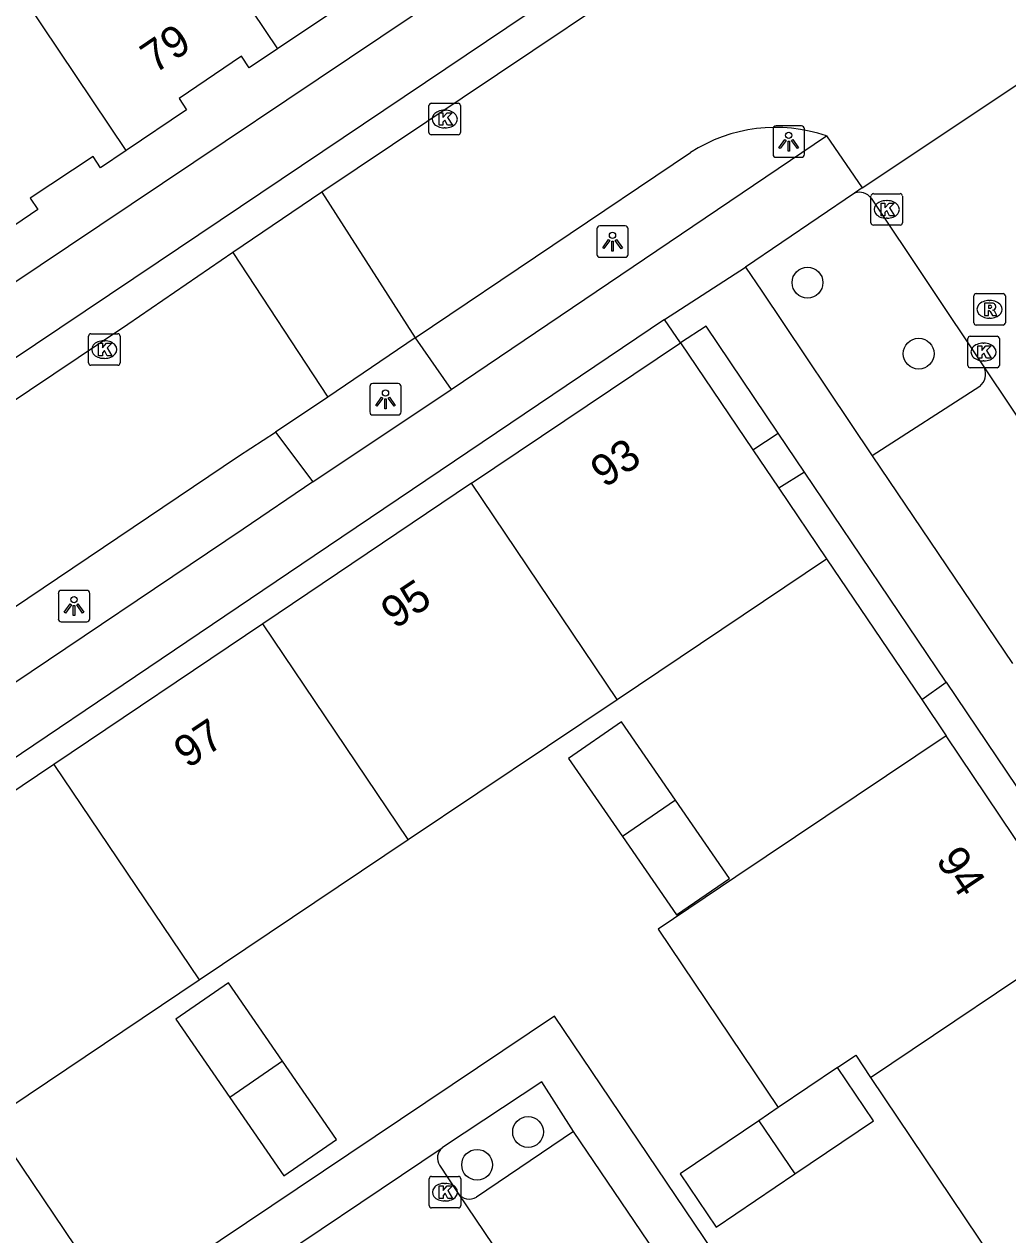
# Model space of a CAD drawing. Extents: x 158797 to 159887, y 384318 to 385255.
# Drawn here: x 159137.83 to 159169.08, y 384714.2 to 384752.65 of the extents above; entities that cross this region are included whole.
import ezdxf

# ---------------------------------------------------------------- set-up
doc = ezdxf.new("R2010")
doc.units = 0
for name, color, linetype in [('IMGEO_Boom', 7, 'Continuous'), ('IMGEO_Groenvoorziening', 7, 'Continuous'), ('IMGEO_Kolk', 7, 'Continuous'), ('IMGEO_Lichtpunt', 7, 'Continuous'), ('IMGEO_Pand', 7, 'Continuous'), ('IMGEO_Pand_nummerreeks', 7, 'Continuous'), ('IMGEO_Parkeervlak_halfverhard', 7, 'Continuous'), ('IMGEO_Parkeervlak_open', 7, 'Continuous'), ('IMGEO_Rijbaan_lokaal_open', 7, 'Continuous'), ('IMGEO_Rioolput', 7, 'Continuous'), ('IMGEO_Voetpad_open', 7, 'Continuous')]:
    doc.layers.add(name, color=color, linetype=linetype)

msp = doc.modelspace()

# ---------------------------------------------------------------- linework, layer by layer
at = {"layer": 'IMGEO_Boom'}
for centre in [(159162.717, 384744.441), (159166.25, 384742.184), (159153.84, 384717.461), (159152.22, 384716.419)]:
    msp.add_circle(centre, 0.489, dxfattribs=at)
at = {"layer": 'IMGEO_Groenvoorziening'}
msp.add_lwpolyline([(159163.323, 384735.672), (159166.346, 384731.204)], dxfattribs=at)
at = {"layer": 'IMGEO_Kolk'}
for p, q in [((159150.691, 384749.212), (159150.691, 384750.064)), ((159150.766, 384750.138), (159151.618, 384750.138)), ((159151.179, 384749.918), (159151.204, 384749.918)), ((159151.692, 384750.064), (159151.692, 384749.212)), ((159151.618, 384749.138), (159150.766, 384749.138)), ((159151.202, 384749.358), (159151.177, 384749.358)), ((159164.734, 384746.341), (159164.734, 384747.193)), ((159164.809, 384747.267), (159165.661, 384747.267)), ((159165.735, 384747.193), (159165.735, 384746.341)), ((159165.222, 384747.047), (159165.247, 384747.047)), ((159165.245, 384746.487), (159165.22, 384746.487)), ((159165.661, 384746.267), (159164.809, 384746.267)), ((159139.875, 384741.89), (159139.875, 384742.742)), ((159139.95, 384742.816), (159140.802, 384742.816)), ((159140.363, 384742.596), (159140.388, 384742.596)), ((159140.876, 384742.742), (159140.876, 384741.89)), ((159167.811, 384741.811), (159167.811, 384742.663)), ((159167.886, 384742.737), (159168.738, 384742.737)), ((159168.299, 384742.517), (159168.324, 384742.517)), ((159168.812, 384742.663), (159168.812, 384741.811)), ((159140.802, 384741.816), (159139.95, 384741.816)), ((159140.386, 384742.036), (159140.361, 384742.036)), ((159168.738, 384741.737), (159167.886, 384741.737)), ((159168.322, 384741.957), (159168.297, 384741.957)), ((159150.699, 384715.123), (159150.699, 384715.975)), ((159150.774, 384716.049), (159151.626, 384716.049)), ((159151.7, 384715.975), (159151.7, 384715.123)), ((159151.187, 384715.829), (159151.212, 384715.829)), ((159151.21, 384715.269), (159151.185, 384715.269)), ((159151.626, 384715.049), (159150.774, 384715.049))]:
    msp.add_line(p, q, dxfattribs=at)
for points in [[(159150.691, 384749.212), (159150.691, 384750.064)], [(159150.766, 384750.138), (159151.618, 384750.138)], [(159151.012, 384749.838), (159151.135, 384749.838), (159151.135, 384749.687), (159151.265, 384749.838), (159151.429, 384749.838), (159151.283, 384749.687), (159151.436, 384749.438), (159151.284, 384749.438), (159151.199, 384749.602), (159151.135, 384749.535), (159151.135, 384749.438), (159151.012, 384749.438), (159151.012, 384749.838)], [(159151.692, 384750.064), (159151.692, 384749.212)], [(159151.618, 384749.138), (159150.766, 384749.138)], [(159164.734, 384746.341), (159164.734, 384747.193)], [(159164.809, 384747.267), (159165.661, 384747.267)], [(159165.735, 384747.193), (159165.735, 384746.341)], [(159165.055, 384746.967), (159165.178, 384746.967), (159165.178, 384746.816), (159165.308, 384746.967), (159165.472, 384746.967), (159165.326, 384746.816), (159165.479, 384746.567), (159165.327, 384746.567), (159165.242, 384746.731), (159165.178, 384746.664), (159165.178, 384746.567), (159165.055, 384746.567), (159165.055, 384746.967)], [(159165.661, 384746.267), (159164.809, 384746.267)], [(159139.875, 384741.89), (159139.875, 384742.742)], [(159139.95, 384742.816), (159140.802, 384742.816)], [(159140.196, 384742.516), (159140.319, 384742.516), (159140.319, 384742.365), (159140.449, 384742.516), (159140.613, 384742.516), (159140.467, 384742.365), (159140.62, 384742.116), (159140.468, 384742.116), (159140.383, 384742.28), (159140.319, 384742.213), (159140.319, 384742.116), (159140.196, 384742.116), (159140.196, 384742.516)], [(159140.876, 384742.742), (159140.876, 384741.89)], [(159167.811, 384741.811), (159167.811, 384742.663)], [(159167.886, 384742.737), (159168.738, 384742.737)], [(159168.812, 384742.663), (159168.812, 384741.811)], [(159168.132, 384742.437), (159168.255, 384742.437), (159168.255, 384742.286), (159168.385, 384742.437), (159168.549, 384742.437), (159168.403, 384742.286), (159168.556, 384742.037), (159168.404, 384742.037), (159168.319, 384742.201), (159168.255, 384742.134), (159168.255, 384742.037), (159168.132, 384742.037), (159168.132, 384742.437)], [(159140.802, 384741.816), (159139.95, 384741.816)], [(159168.738, 384741.737), (159167.886, 384741.737)], [(159150.699, 384715.123), (159150.699, 384715.975)], [(159150.774, 384716.049), (159151.626, 384716.049)], [(159151.7, 384715.975), (159151.7, 384715.123)], [(159151.02, 384715.749), (159151.143, 384715.749), (159151.143, 384715.598), (159151.273, 384715.749), (159151.437, 384715.749), (159151.291, 384715.598), (159151.444, 384715.349), (159151.292, 384715.349), (159151.207, 384715.513), (159151.143, 384715.446), (159151.143, 384715.349), (159151.02, 384715.349), (159151.02, 384715.749)], [(159151.626, 384715.049), (159150.774, 384715.049)]]:
    msp.add_lwpolyline(points, dxfattribs=at)
for centre, start, end in [((159150.768, 384750.062), 91.552, 178.448), ((159150.768, 384750.062), 91.552, 178.448), ((159151.616, 384750.062), 1.552, 88.448), ((159151.616, 384750.062), 1.552, 88.448), ((159150.768, 384749.214), 181.552, 268.448), ((159150.768, 384749.214), 181.552, 268.448), ((159151.616, 384749.214), 271.552, 358.448), ((159151.616, 384749.214), 271.552, 358.448), ((159164.811, 384747.191), 91.552, 178.448), ((159164.811, 384747.191), 91.552, 178.448), ((159165.659, 384747.191), 1.552, 88.448), ((159165.659, 384747.191), 1.552, 88.448), ((159164.811, 384746.343), 181.552, 268.448), ((159164.811, 384746.343), 181.552, 268.448), ((159165.659, 384746.343), 271.552, 358.448), ((159165.659, 384746.343), 271.552, 358.448), ((159139.952, 384742.74), 91.552, 178.448), ((159139.952, 384742.74), 91.552, 178.448), ((159140.8, 384742.74), 1.552, 88.448), ((159140.8, 384742.74), 1.552, 88.448), ((159167.888, 384742.661), 91.552, 178.448), ((159167.888, 384742.661), 91.552, 178.448), ((159168.736, 384742.661), 1.552, 88.448), ((159168.736, 384742.661), 1.552, 88.448), ((159139.952, 384741.892), 181.552, 268.448), ((159139.952, 384741.892), 181.552, 268.448), ((159140.8, 384741.892), 271.552, 358.448), ((159140.8, 384741.892), 271.552, 358.448), ((159167.888, 384741.813), 181.552, 268.448), ((159167.888, 384741.813), 181.552, 268.448), ((159168.736, 384741.813), 271.552, 358.448), ((159168.736, 384741.813), 271.552, 358.448), ((159150.776, 384715.973), 91.552, 178.448), ((159150.776, 384715.973), 91.552, 178.448), ((159151.624, 384715.973), 1.552, 88.448), ((159151.624, 384715.973), 1.552, 88.448), ((159150.776, 384715.125), 181.552, 268.448), ((159150.776, 384715.125), 181.552, 268.448), ((159151.624, 384715.125), 271.552, 358.448), ((159151.624, 384715.125), 271.552, 358.448)]:
    msp.add_arc(centre, 0.0765, start, end, dxfattribs=at)
for centre, major_axis, ratio, start_param, end_param in [((159151.178, 384749.638), (-0.387, 0.002), 0.722429, 4.712389, 7.853982), ((159151.203, 384749.638), (-0.39, 0.002), 0.717154, 1.570796, 4.712389), ((159165.221, 384746.767), (-0.387, 0.002), 0.722429, 4.712389, 7.853982), ((159165.246, 384746.767), (-0.39, 0.002), 0.717154, 1.570796, 4.712389), ((159140.362, 384742.316), (-0.387, 0.002), 0.722429, 4.712389, 7.853982), ((159140.387, 384742.316), (-0.39, 0.002), 0.717154, 1.570796, 4.712389), ((159168.298, 384742.237), (-0.387, 0.002), 0.722429, 4.712389, 7.853982), ((159168.323, 384742.237), (-0.39, 0.002), 0.717154, 1.570796, 4.712389), ((159151.186, 384715.549), (-0.387, 0.002), 0.722429, 4.712389, 7.853982), ((159151.211, 384715.549), (-0.39, 0.002), 0.717154, 1.570796, 4.712389)]:
    msp.add_ellipse(centre, major_axis=major_axis, ratio=ratio, start_param=start_param, end_param=end_param, dxfattribs=at)
at = {"layer": 'IMGEO_Lichtpunt'}
for p, q in [((159162.525, 384749.419), (159161.717, 384749.419)), ((159162.525, 384749.419), (159161.717, 384749.419)), ((159161.623, 384749.324), (159161.623, 384748.517)), ((159161.623, 384749.324), (159161.623, 384748.517)), ((159162.619, 384748.517), (159162.619, 384749.324)), ((159162.619, 384748.517), (159162.619, 384749.324)), ((159161.717, 384748.423), (159162.525, 384748.423)), ((159161.717, 384748.423), (159162.525, 384748.423)), ((159156.024, 384746.147), (159156.024, 384745.34)), ((159156.024, 384746.147), (159156.024, 384745.34)), ((159156.926, 384746.242), (159156.118, 384746.242)), ((159156.926, 384746.242), (159156.118, 384746.242)), ((159157.02, 384745.34), (159157.02, 384746.147)), ((159157.02, 384745.34), (159157.02, 384746.147)), ((159156.118, 384745.246), (159156.926, 384745.246)), ((159156.118, 384745.246), (159156.926, 384745.246)), ((159148.811, 384741.139), (159148.811, 384740.332)), ((159148.811, 384741.139), (159148.811, 384740.332)), ((159149.713, 384741.234), (159148.905, 384741.234)), ((159149.713, 384741.234), (159148.905, 384741.234)), ((159149.807, 384740.332), (159149.807, 384741.139)), ((159149.807, 384740.332), (159149.807, 384741.139)), ((159148.905, 384740.238), (159149.713, 384740.238)), ((159148.905, 384740.238), (159149.713, 384740.238)), ((159138.916, 384734.571), (159138.916, 384733.764)), ((159138.916, 384734.571), (159138.916, 384733.764)), ((159139.818, 384734.666), (159139.01, 384734.666)), ((159139.818, 384734.666), (159139.01, 384734.666)), ((159139.912, 384733.764), (159139.912, 384734.571)), ((159139.912, 384733.764), (159139.912, 384734.571)), ((159139.01, 384733.67), (159139.818, 384733.67)), ((159139.01, 384733.67), (159139.818, 384733.67))]:
    msp.add_line(p, q, dxfattribs=at)
for points in [[(159161.997, 384748.988), (159162.036, 384748.96), (159161.848, 384748.698), (159161.81, 384748.725), (159161.997, 384748.988)], [(159162.099, 384748.94), (159162.146, 384748.94), (159162.146, 384748.618), (159162.099, 384748.618), (159162.099, 384748.94)], [(159162.209, 384748.96), (159162.247, 384748.987), (159162.434, 384748.725), (159162.395, 384748.697), (159162.209, 384748.96)], [(159156.398, 384745.811), (159156.437, 384745.783), (159156.249, 384745.521), (159156.211, 384745.548), (159156.398, 384745.811)], [(159156.5, 384745.763), (159156.547, 384745.763), (159156.547, 384745.441), (159156.5, 384745.441), (159156.5, 384745.763)], [(159156.61, 384745.783), (159156.648, 384745.81), (159156.835, 384745.548), (159156.796, 384745.52), (159156.61, 384745.783)], [(159149.185, 384740.803), (159149.224, 384740.775), (159149.036, 384740.513), (159148.998, 384740.54), (159149.185, 384740.803)], [(159149.287, 384740.755), (159149.334, 384740.755), (159149.334, 384740.433), (159149.287, 384740.433), (159149.287, 384740.755)], [(159149.397, 384740.775), (159149.435, 384740.802), (159149.622, 384740.54), (159149.583, 384740.512), (159149.397, 384740.775)], [(159139.29, 384734.235), (159139.329, 384734.207), (159139.141, 384733.945), (159139.103, 384733.972), (159139.29, 384734.235)], [(159139.392, 384734.187), (159139.439, 384734.187), (159139.439, 384733.865), (159139.392, 384733.865), (159139.392, 384734.187)], [(159139.502, 384734.207), (159139.54, 384734.234), (159139.727, 384733.972), (159139.688, 384733.944), (159139.502, 384734.207)]]:
    msp.add_lwpolyline(points, dxfattribs=at)
for centre in [(159162.122, 384749.122), (159156.523, 384745.945), (159149.31, 384740.937), (159139.415, 384734.369)]:
    msp.add_circle(centre, 0.0994, dxfattribs=at)
for centre, start, end in [((159161.717, 384749.324), 90, 180), ((159161.717, 384749.324), 90, 180), ((159162.525, 384749.324), 0, 90), ((159162.525, 384749.324), 0, 90), ((159161.717, 384748.517), 180, 270), ((159161.717, 384748.517), 180, 270), ((159162.525, 384748.517), 270, 0), ((159162.525, 384748.517), 270, 360), ((159156.118, 384746.147), 90, 180), ((159156.118, 384746.147), 90, 180), ((159156.926, 384746.147), 0, 90), ((159156.926, 384746.147), 0, 90), ((159156.118, 384745.34), 180, 270), ((159156.118, 384745.34), 180, 270), ((159156.926, 384745.34), 270, 0), ((159156.926, 384745.34), 270, 360), ((159148.905, 384741.139), 90, 180), ((159148.905, 384741.139), 90, 180), ((159149.713, 384741.139), 0, 90), ((159149.713, 384741.139), 0, 90), ((159148.905, 384740.332), 180, 270), ((159148.905, 384740.332), 180, 270), ((159149.713, 384740.332), 270, 0), ((159149.713, 384740.332), 270, 360), ((159139.01, 384734.571), 90, 180), ((159139.01, 384734.571), 90, 180), ((159139.818, 384734.571), 0, 90), ((159139.818, 384734.571), 0, 90), ((159139.01, 384733.764), 180, 270), ((159139.01, 384733.764), 180, 270), ((159139.818, 384733.764), 270, 0), ((159139.818, 384733.764), 270, 360)]:
    msp.add_arc(centre, 0.0946, start, end, dxfattribs=at)
at = {"layer": 'IMGEO_Pand'}
for points in [[(159140.535, 384759.835), (159145.878, 384751.868)], [(159141.069, 384748.635), (159135.727, 384756.601)], [(159150.319, 384754.847), (159149.708, 384754.446), (159149.474, 384754.81), (159147.491, 384753.46), (159147.729, 384753.102), (159145.878, 384751.868)], [(159145.878, 384751.868), (159144.979, 384751.269), (159144.736, 384751.631), (159142.751, 384750.291), (159142.992, 384749.934), (159141.069, 384748.635)], [(159141.069, 384748.635), (159140.26, 384748.088), (159140.019, 384748.445), (159138.024, 384747.121), (159138.268, 384746.761), (159136.524, 384745.587)], [(159152.047, 384738.069), (159158.681, 384742.534)], [(159158.681, 384742.534), (159160.984, 384739.129)], [(159160.984, 384739.129), (159161.807, 384737.912)], [(159152.047, 384738.069), (159145.413, 384733.603)], [(159156.667, 384731.204), (159152.047, 384738.069)], [(159161.807, 384737.912), (159163.323, 384735.672)], [(159156.667, 384731.204), (159163.323, 384735.672)], [(159145.413, 384733.603), (159138.778, 384729.138)], [(159150.027, 384726.748), (159145.413, 384733.603)], [(159150.027, 384726.748), (159156.667, 384731.204)], [(159158.521, 384728), (159156.808, 384730.486), (159155.128, 384729.329), (159156.841, 384726.842)], [(159167.127, 384730.05), (159160.445, 384725.565), (159157.975, 384723.906), (159161.785, 384718.235)], [(159171.403, 384723.683), (159167.127, 384730.05)], [(159138.778, 384729.138), (159132.144, 384724.673)], [(159138.778, 384729.138), (159143.387, 384722.291)], [(159158.521, 384728), (159156.841, 384726.842)], [(159156.841, 384726.842), (159158.554, 384724.355), (159160.235, 384725.513), (159158.521, 384728)], [(159143.387, 384722.291), (159150.027, 384726.748)], [(159164.723, 384719.197), (159171.403, 384723.683)], [(159136.749, 384717.836), (159143.387, 384722.291)], [(159146.039, 384719.713), (159144.324, 384722.201), (159142.646, 384721.045), (159144.361, 384718.556)], [(159163.672, 384719.511), (159164.251, 384719.9), (159164.723, 384719.197)], [(159146.039, 384719.713), (159144.361, 384718.556)], [(159144.361, 384718.556), (159146.075, 384716.068), (159147.753, 384717.224), (159146.039, 384719.713)], [(159163.672, 384719.511), (159161.785, 384718.235)], [(159162.313, 384716.128), (159164.815, 384717.819), (159163.672, 384719.511)], [(159164.723, 384719.197), (159169, 384712.83)], [(159161.785, 384718.235), (159161.17, 384717.82)], [(159161.17, 384717.82), (159158.667, 384716.129), (159159.812, 384714.438), (159162.313, 384716.128)], [(159161.17, 384717.82), (159162.313, 384716.128)]]:
    msp.add_lwpolyline(points, dxfattribs=at)
at = {"layer": 'IMGEO_Parkeervlak_halfverhard'}
for points in [[(159150.253, 384742.686), (159151.397, 384741.051)], [(159145.814, 384739.691), (159147.005, 384738.109)]]:
    msp.add_lwpolyline(points, dxfattribs=at)
at = {"layer": 'IMGEO_Parkeervlak_open'}
for points in [[(159168.188, 384741.146), (159164.772, 384738.944)], [(159155.283, 384717.474), (159152.201, 384715.39)]]:
    msp.add_lwpolyline(points, dxfattribs=at)
for centre, radius, start, end in [((159167.865, 384741.544), 0.513, 309.1279, 21.9316), ((159151.976, 384715.761), 0.434, 215.3248, 301.2572)]:
    msp.add_arc(centre, radius, start, end, dxfattribs=at)
at = {"layer": 'IMGEO_Rijbaan_lokaal_open'}
for points in [[(159162.911, 384757.783), (159147.292, 384747.312)], [(159164.456, 384747.452), (159170.26, 384751.321)], [(159163.317, 384749.102), (159164.456, 384747.452)], [(159150.253, 384742.686), (159158.999, 384748.572)], [(159147.292, 384747.312), (159144.463, 384745.403)], [(159147.292, 384747.312), (159150.253, 384742.686)], [(159164.456, 384747.452), (159164.208, 384747.282)], [(159164.738, 384747.122), (159168.34, 384741.735)], [(159144.463, 384745.403), (159141.129, 384743.113), (159127.817, 384734.188), (159118.202, 384727.713), (159112.567, 384723.941)], [(159144.463, 384745.403), (159147.481, 384740.799)], [(159150.253, 384742.686), (159147.481, 384740.799)], [(159168.34, 384741.735), (159173.167, 384734.521)], [(159147.481, 384740.799), (159145.814, 384739.691)], [(159115.44, 384719.26), (159131.241, 384729.902), (159144.635, 384738.925), (159145.814, 384739.691)], [(159144.683, 384712.634), (159151.113, 384716.959)], [(159151.03, 384716.406), (159151.622, 384715.51)], [(159151.622, 384715.51), (159157.917, 384706.175)]]:
    msp.add_lwpolyline(points, dxfattribs=at)
for centre, radius, start, end in [((159161.702, 384744.406), 4.966, 71.0201, 122.9751), ((159164.367, 384746.851), 0.46, 36.1682, 110.235), ((159151.381, 384716.636), 0.42, 129.7217, 213.2066)]:
    msp.add_arc(centre, radius, start, end, dxfattribs=at)
at = {"layer": 'IMGEO_Rioolput'}
for p, q in [((159168.002, 384743.167), (159168.002, 384744.019)), ((159168.077, 384744.093), (159168.929, 384744.093)), ((159169.003, 384744.019), (159169.003, 384743.167)), ((159168.49, 384743.873), (159168.515, 384743.873)), ((159168.513, 384743.313), (159168.488, 384743.313)), ((159168.929, 384743.093), (159168.077, 384743.093))]:
    msp.add_line(p, q, dxfattribs=at)
for points in [[(159168.002, 384743.167), (159168.002, 384744.019)], [(159168.077, 384744.093), (159168.929, 384744.093)], [(159169.003, 384744.019), (159169.003, 384743.167)], [(159168.591, 384743.791), (159168.339, 384743.793), (159168.339, 384743.393)], [(159168.517, 384743.712), (159168.463, 384743.712), (159168.463, 384743.631)], [(159168.463, 384743.631), (159168.515, 384743.631)], [(159168.339, 384743.393), (159168.463, 384743.393), (159168.463, 384743.555), (159168.474, 384743.555)], [(159168.521, 384743.526), (159168.592, 384743.393), (159168.732, 384743.393), (159168.667, 384743.519)], [(159168.929, 384743.093), (159168.077, 384743.093)]]:
    msp.add_lwpolyline(points, dxfattribs=at)
for centre, radius, start, end in [((159168.079, 384744.017), 0.0765, 91.552, 178.448), ((159168.079, 384744.017), 0.0765, 91.552, 178.448), ((159168.927, 384744.017), 0.0765, 1.552, 88.448), ((159168.927, 384744.017), 0.0765, 1.552, 88.448), ((159168.499, 384743.82), 0.19, 274.7715, 282.9687), ((159168.523, 384743.616), 0.0964, 77.0061, 93.1865), ((159168.537, 384743.673), 0.0378, 276.6634, 79.6772), ((159168.59, 384743.681), 0.109, 350.3612, 89.416), ((159168.588, 384743.681), 0.112, 277.5842, 350.9817), ((159168.473, 384743.502), 0.0533, 26.0293, 88.6989), ((159168.572, 384743.466), 0.108, 29.5134, 73.7905), ((159168.079, 384743.169), 0.0765, 181.552, 268.448), ((159168.079, 384743.169), 0.0765, 181.552, 268.448), ((159168.927, 384743.169), 0.0765, 271.552, 358.448), ((159168.927, 384743.169), 0.0765, 271.552, 358.448)]:
    msp.add_arc(centre, radius, start, end, dxfattribs=at)
for centre, major_axis, ratio, start_param, end_param in [((159168.489, 384743.593), (-0.387, 0.002), 0.722429, 4.712389, 7.853982), ((159168.514, 384743.593), (-0.39, 0.002), 0.717154, 1.570796, 4.712389)]:
    msp.add_ellipse(centre, major_axis=major_axis, ratio=ratio, start_param=start_param, end_param=end_param, dxfattribs=at)
at = {"layer": 'IMGEO_Voetpad_open'}
for points in [[(159111.968, 384724.886), (159127.293, 384735.176), (159142.088, 384745.105), (159162.3, 384758.694), (159162.911, 384757.783)], [(159125.822, 384736.605), (159139.239, 384745.604), (159151.152, 384753.594)], [(159151.397, 384741.051), (159163.317, 384749.102)], [(159164.208, 384747.282), (159160.747, 384744.93)], [(159158.178, 384743.275), (159160.747, 384744.93)], [(159160.747, 384744.93), (159161.266, 384744.171), (159164.772, 384738.944)], [(159158.178, 384743.275), (159147.04, 384735.761), (159131.671, 384725.391)], [(159158.681, 384742.534), (159158.178, 384743.275)], [(159161.79, 384739.659), (159159.502, 384743.053), (159158.681, 384742.534)], [(159147.005, 384738.109), (159151.397, 384741.051)], [(159160.984, 384739.129), (159161.79, 384739.659)], [(159162.623, 384738.423), (159161.79, 384739.659)], [(159164.772, 384738.944), (159169.234, 384732.346)], [(159162.623, 384738.423), (159161.807, 384737.912)], [(159167.124, 384731.747), (159162.623, 384738.423)], [(159147.005, 384738.109), (159144.789, 384736.605), (159129.045, 384726.025), (159116.582, 384717.59)], [(159166.346, 384731.204), (159167.124, 384731.747)], [(159167.124, 384731.747), (159185.062, 384705.14)], [(159166.346, 384731.204), (159167.127, 384730.05)], [(159171.594, 384696.072), (159154.677, 384721.14), (159140.81, 384711.835), (159136.749, 384717.836)], [(159155.283, 384717.474), (159154.276, 384719.056), (159151.183, 384717.006), (159151.113, 384716.959)], [(159161.121, 384708.865), (159155.283, 384717.474)]]:
    msp.add_lwpolyline(points, dxfattribs=at)

# ---------------------------------------------------------------- texts
at = {"layer": 'IMGEO_Pand_nummerreeks'}
for s, rotation, p in [('79', 34.0452, (159141.976, 384751.058)), ('93', 33.942, (159156.27, 384737.898)), ('95', 33.942, (159149.612, 384733.417)), ('97', 33.942, (159143.029, 384728.986)), ('94', 303.8845, (159166.772, 384726.094))]:
    msp.add_text(s, height=1, rotation=rotation, dxfattribs=at).set_placement(p)

doc.saveas('drawing.dxf')
